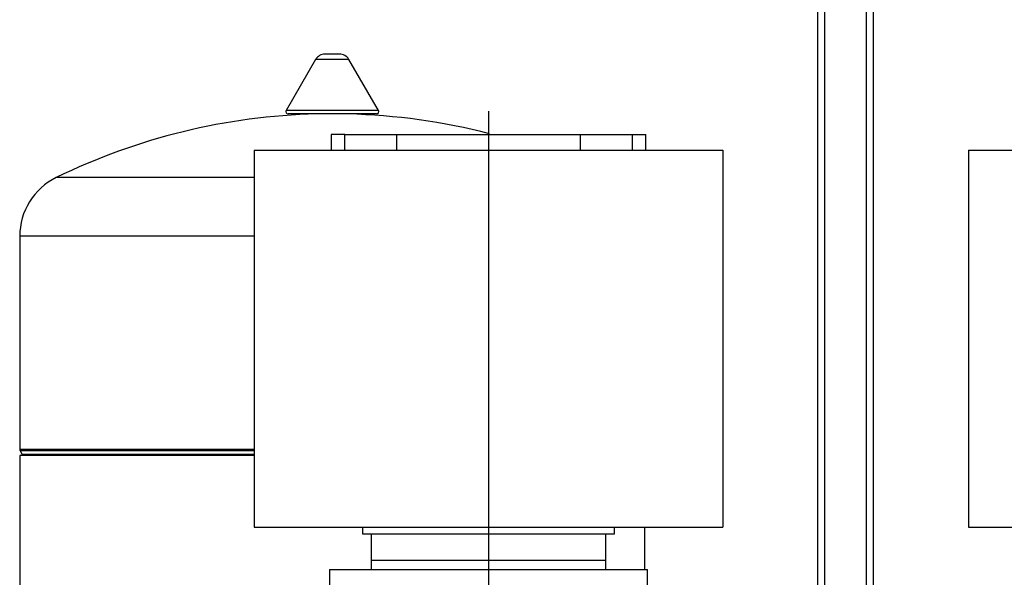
# Model space of a CAD drawing. Extents: x -132501 to 411300, y -42818 to 427495.
# Tile 292 of 330: x 248914 to 249355, y 243262 to 243512. Entities that reach past the tile are written whole.
import ezdxf

# ---------------------------------------------------------------- set-up
doc = ezdxf.new("R2010")
doc.units = 0
doc.header["$LTSCALE"] = 50
doc.linetypes.add('CENTER2', pattern=[28.575, 19.05, -3.175, 3.175, -3.175])
for name, color, linetype in [('96153117_FT_STAN', 7, 'CONTINUOUS'), ('96871164_DD_18_P', 7, 'CONTINUOUS'), ('CRIE_5-4_A_FLEXI', 7, 'CONTINUOUS'), ('Default', 7, 'CONTINUOUS')]:
    doc.layers.add(name, color=color, linetype=linetype)

# ---------------------------------------------------------------- blocks, each defined once
blk = doc.blocks.new('SEANNOT_GROUP')
at = {"layer": 'Default', "color": 7, "linetype": 'CENTER2'}
blk.add_line((72.388, 218.146), (72.388, 165.146), dxfattribs=at)
blk = doc.blocks.new('SE')
at = {"layer": '96153117_FT_STAN', "color": 7, "linetype": 'Continuous'}
for p, q in [((87.138, 196.361), (87.138, 247.846)), ((87.458, 196.361), (87.458, 247.846)), ((89.318, 196.361), (89.318, 247.846)), ((89.638, 196.361), (89.638, 247.846))]:
    blk.add_line(p, q, dxfattribs=at)
at = {"layer": '96871164_DD_18_P', "color": 7, "linetype": 'Continuous'}
for p, q in [((65.709, 220.696), (65.067, 220.696)), ((64.641, 220.457), (63.322, 218.173)), ((66.136, 220.457), (64.641, 220.457)), ((67.455, 218.173), (66.136, 220.457)), ((67.455, 218.173), (63.322, 218.173)), ((67.368, 218.023), (63.409, 218.023)), ((64.692, 218.023), (64.692, 218.015)), ((66.085, 218.015), (64.692, 218.015)), ((66.085, 218.015), (66.085, 218.023)), ((61.888, 215.161), (53.028, 215.161)), ((61.888, 212.534), (51.388, 212.534)), ((51.388, 212.534), (51.388, 202.971)), ((61.888, 202.971), (51.388, 202.971)), ((61.888, 202.909), (51.405, 202.909)), ((51.405, 202.909), (51.5, 202.744)), ((61.888, 202.706), (51.388, 202.706)), ((51.388, 202.706), (51.388, 192.204)), ((61.888, 202.744), (51.5, 202.744)), ((79.388, 197.596), (79.388, 199.496))]:
    blk.add_line(p, q, dxfattribs=at)
for centre, radius, start, end in [((65.067, 220.196), 0.5, 90, 148.5882), ((65.709, 220.196), 0.5, 31.4118, 90), ((65.388, 189.898), 28.125, 91.4189, 116.071), ((63.409, 218.123), 0.1, 150, 270), ((65.388, 189.898), 28.125, 75.4897, 88.5811), ((67.368, 218.123), 0.1, 270, 30), ((54.313, 212.534), 2.925, 116.071, 180), ((51.513, 202.971), 0.125, 180, 210), ((51.413, 202.694), 0.1, 6.6042, 30)]:
    blk.add_arc(centre, radius, start, end, dxfattribs=at)
at = {"layer": 'CRIE_5-4_A_FLEXI', "color": 7, "linetype": 'Continuous'}
for p, q in [((65.954, 217.096), (65.338, 217.096)), ((65.338, 217.096), (65.338, 216.396)), ((65.954, 216.396), (65.954, 217.096)), ((65.954, 217.096), (68.276, 217.096)), ((68.276, 217.096), (76.501, 217.096)), ((68.276, 216.396), (68.276, 217.096)), ((76.501, 217.096), (78.823, 217.096)), ((76.501, 216.396), (76.501, 217.096)), ((78.823, 217.096), (78.823, 216.396)), ((78.823, 217.096), (79.438, 217.096)), ((79.438, 216.396), (79.438, 217.096)), ((61.888, 216.396), (82.888, 216.396)), ((61.888, 216.396), (61.888, 199.496)), ((82.888, 216.396), (82.888, 199.496)), ((93.888, 216.396), (114.888, 216.396)), ((93.888, 216.396), (93.888, 199.496)), ((61.888, 199.496), (82.888, 199.496)), ((66.748, 199.496), (66.748, 199.196)), ((78.028, 199.196), (78.028, 199.496)), ((93.888, 199.496), (114.888, 199.496)), ((66.748, 199.196), (78.028, 199.196)), ((67.138, 199.196), (67.138, 197.996)), ((77.638, 198.029), (77.638, 199.196)), ((77.638, 198), (77.638, 198.029)), ((65.268, 197.596), (79.508, 197.596)), ((65.268, 197.596), (65.268, 196.896)), ((77.638, 197.996), (67.138, 197.996)), ((67.138, 197.996), (67.138, 197.596)), ((77.638, 197.596), (77.638, 198)), ((79.508, 196.896), (79.508, 197.596))]:
    blk.add_line(p, q, dxfattribs=at)

msp = doc.modelspace()

# ---------------------------------------------------------------- block references
at = {"layer": 'Default', "xscale": 10, "yscale": 10, "zscale": 10}
for name in ['SE', 'SEANNOT_GROUP']:
    msp.add_blockref(name, (248399.7068, 241289.7787), dxfattribs=at)

doc.saveas('drawing.dxf')
